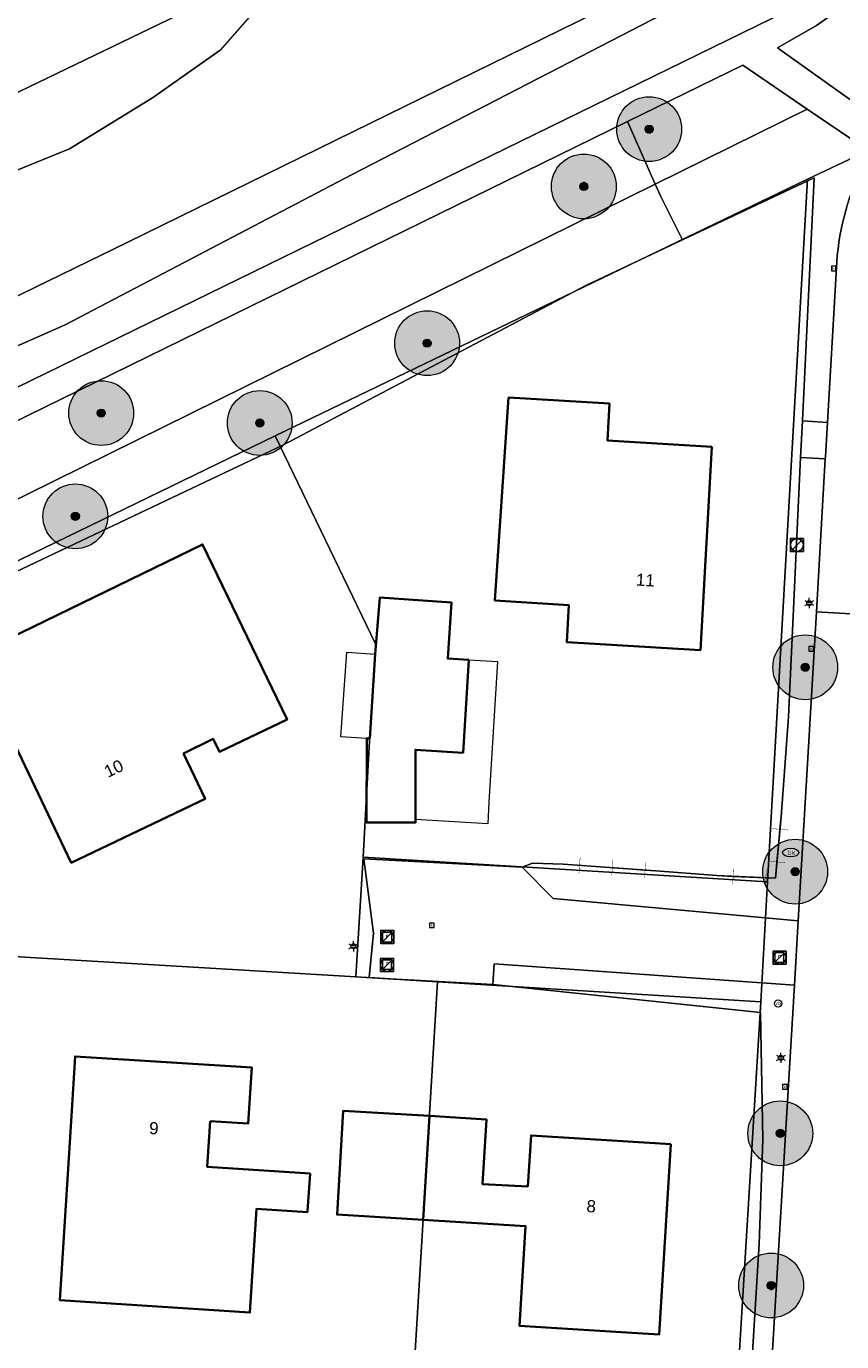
# Model space of a CAD drawing. Header units: metres. Extents: x 163628 to 167676, y 402708 to 405373.
# Tile 282 of 656: x 166351 to 166401, y 404234 to 404315. Entities that reach past the tile are written whole.
import ezdxf
from ezdxf.enums import TextEntityAlignment as Align

# ---------------------------------------------------------------- set-up
doc = ezdxf.new("R2010")
doc.units = ezdxf.units.M
doc.layers.get('0').update_dxf_attribs({"lineweight": 25})
for name, color, linetype, lineweight in [('X-CA190022.004-UO-BGT_Ondergrond$0$GE_107_Schutting_Grens_GEM', 253, 'Continuous', 9), ('X-CA190022.004-UO-BGT_Ondergrond$0$GE_201_SHDHek_Lijn_GEM', 253, 'X-CA190022.004-UO-BGT_Ondergrond$0$Hekwerk', 9), ('X-CA190022.004-UO-BGT_Ondergrond$0$GE_203_VGOHaag_Lijn_GEM', 253, 'X-CA190022.004-UO-BGT_Ondergrond$0$Heg', 9), ('X-CA190022.004-UO-BGT_Ondergrond$0$GE_205_SHDWalbescherming_Lijn_GEM', 253, 'Continuous', 9), ('X-CA190022.004-UO-BGT_Ondergrond$0$GE_314_WGDRijbaanLokaleweg_Vlak_GEM', 253, 'Continuous', 9), ('X-CA190022.004-UO-BGT_Ondergrond$0$GE_317_WGDVoetpad_Vlak_GEM', 253, 'Continuous', 9), ('X-CA190022.004-UO-BGT_Ondergrond$0$GE_366_OWGBerm_groenvoorziening_Vlak_GEM', 253, 'Continuous', 9), ('X-CA190022.004-UO-BGT_Ondergrond$0$GE_367_OWGBerm_groenvoorziening_grasenk_GEM', 253, 'Continuous', 9), ('X-CA190022.004-UO-BGT_Ondergrond$0$GE_401_OTDErf_Vlak_GEM', 253, 'Continuous', 9), ('X-CA190022.004-UO-BGT_Ondergrond$0$GE_4502_GBKN_Huisnummer_Lijn_GEM', 7, 'Continuous', 9), ('X-CA190022.004-UO-BGT_Ondergrond$0$GE_522_WTDWatervlakte_meer_plas_ven_vijver_GEM', 253, 'Continuous', 9), ('X-CA190022.004-UO-BGT_Ondergrond$0$GE_541_OWTOever_slootkant_Vlak_GEM', 253, 'Continuous', 9), ('X-CA190022.004-UO-BGT_Ondergrond$0$GE_601_PNDgrondvlakpand_Vlak_MV_GEM', 34, 'Continuous', 35), ('X-CA190022.004-UO-BGT_Ondergrond$0$GE_632_GBILuifel_Inrichtend_Vlak_GEM', 253, 'Continuous', 9), ('X-CA190022.004-UO-BGT_Ondergrond$0$GE_814_BRDVerkeersbord_Punt_GEM', 253, 'Continuous', 9), ('X-CA190022.004-UO-BGT_Ondergrond$0$GE_861_PALLichtmast_Punt_GEM', 253, 'Continuous', 9), ('X-CA190022.004-UO-BGT_Ondergrond$0$GE_882_PutBrandkraan_Punt_GEM', 253, 'Continuous', 9), ('X-CA190022.004-UO-BGT_Ondergrond$0$GE_885_PutInspectieofRioolput_Punt_GEM', 253, 'Continuous', 9), ('X-CA190022.004-UO-BGT_Ondergrond$0$GE_886_PutKolk_Punt_GEM', 253, 'Continuous', 9), ('X-CA190022.004-UO-BGT_Ondergrond$0$N-WE-RI-PUT_INSPECTIE-S', 253, 'Continuous', 9), ('X-CA190022.004-UO-DWM_Beplanting$0$B-WE-GR-BOOM-S AFKOMSTIG UIT BGT', 252, 'Continuous', 0), ('X-CA190022.004-UO-KAD_Percelen$0$B-WE-KG-GRENS_PERCEEL-GV', 150, 'Continuous', 9), ('X-CA190022.004-UO-WHM_Riolering gemeente_NLCS$0$B-WE-RI-PUT-S', 214, 'Continuous', 15)]:
    doc.layers.add(name, color=color, linetype=linetype, lineweight=lineweight)
doc.layers.add('X-CA190022.004-UO-DWM_Beplanting$0$B-WE-GR-BOOM-S AFKOMSTIG UIT BOMENBESTAND GEMEENTE', color=252, linetype='Continuous')
doc.layers.add('X-CA190022.004-UO-DWM_Beplanting$0$N-GV-GR-GRAS-A-200', color=7, linetype='Continuous')
doc.styles.add('X-CA190022.004-UO-BGT_Ondergrond$0$BGT_NAR', font='arial.ttf', dxfattribs={"height": 1})
doc.styles.add('X-CA190022.004-UO-BGT_Ondergrond$0$NLCS-ISO', font='NLCS-ISO.ttf')
doc.linetypes.add('X-CA190022.004-UO-BGT_Ondergrond$0$Heg', pattern='A,5,-1.5,[2,dgnlstyle-meierijstad.shx,S=0.007937,R=45,X=0,Y=0],-1.5', length=8)
doc.linetypes.add('X-CA190022.004-UO-BGT_Ondergrond$0$Hekwerk', pattern='A,5,-1.5,[2,dgnlstyle-Veghel.shx,S=0.007937,R=0,X=0,Y=0],-1.5', length=8)

# ---------------------------------------------------------------- blocks, each defined once
blk = doc.blocks.new('X-CA190022.004-UO-BGT_Ondergrond$0$SRI-KOLK-SO')
at = {"color": 0, "linetype": 'ByBlock', "lineweight": 18}
blk.add_lwpolyline([(-1.125, -1.125), (1.125, -1.125), (1.125, 1.125), (-1.125, 1.125)], close=True, dxfattribs=at)
at = {"color": 0, "linetype": 'ByBlock', "lineweight": 18, "style": 'X-CA190022.004-UO-BGT_Ondergrond$0$NLCS-ISO'}
blk.add_text('k', height=1.5, dxfattribs=at).set_placement((0, 0), align=Align.MIDDLE_CENTER)
blk = doc.blocks.new('X-CA190022.004-UO-BGT_Ondergrond$0$IMGEOKolk')
at = {"xscale": 5, "yscale": 5, "zscale": 5}
blk.add_blockref('X-CA190022.004-UO-BGT_Ondergrond$0$SRI-KOLK-SO', (0, 0), dxfattribs=at)
blk = doc.blocks.new('X-CA190022.004-UO-BGT_Ondergrond$0$SRI-PUT_INSPECTIEPUT_RIOOLPUT-SO')
at = {"color": 0, "linetype": 'ByBlock', "lineweight": 18}
blk.add_lwpolyline([(-1.12, -1.12), (1.12, -1.12), (1.12, 1.12), (-1.12, 1.12)], close=True, dxfattribs=at)
at = {"color": 0, "linetype": 'ByBlock', "lineweight": 18, "style": 'X-CA190022.004-UO-BGT_Ondergrond$0$NLCS-ISO'}
blk.add_text('r', height=1.5, dxfattribs=at).set_placement((0, 0.28), align=Align.MIDDLE_CENTER)
blk = doc.blocks.new('X-CA190022.004-UO-BGT_Ondergrond$0$IMGEOInspectierioolput')
at = {"layer": 'X-CA190022.004-UO-BGT_Ondergrond$0$N-WE-RI-PUT_INSPECTIE-S', "xscale": 10, "yscale": 10, "zscale": 10}
blk.add_blockref('X-CA190022.004-UO-BGT_Ondergrond$0$SRI-PUT_INSPECTIEPUT_RIOOLPUT-SO', (0, 0), dxfattribs=at)
blk = doc.blocks.new('X-CA190022.004-UO-BGT_Ondergrond$0$N-SIE-WEG_LICHTMAST-SO')
h = blk.add_hatch(color=256)
h.paths.add_polyline_path([(1.16, 0.5, 0.658505), (-1.16, 0.5)])
h.paths.add_polyline_path([(-1.16, -0.5, 0.658505), (1.16, -0.5)])
at = {"flags": 128}
for points in [[(-2.19, 1.27), (-1.1, 0.63)], [(-1.16, 0.5), (1.16, 0.5)], [(0, 1.27), (0, 2.53)], [(1.1, 0.63), (2.19, 1.27)], [(-2.19, -1.27), (-1.1, -0.63)], [(-1.16, -0.5), (1.16, -0.5)], [(0, -1.27), (0, -2.53)], [(2.19, -1.27), (1.1, -0.63)]]:
    blk.add_lwpolyline(points, dxfattribs=at)
at = {"ltscale": 0.5}
blk.add_circle((0, 0), 1.27, dxfattribs=at)
at = {"style": 'X-CA190022.004-UO-BGT_Ondergrond$0$NLCS-ISO'}
blk.add_attdef('TYPE', text='', height=1.8, dxfattribs=at).set_placement((0, 2.53), align=Align.BOTTOM_CENTER)
blk = doc.blocks.new('X-CA190022.004-UO-BGT_Ondergrond$0$IMGEOLichtmastpaal')
at = {"xscale": 5, "yscale": 5, "zscale": 5}
blk.add_blockref('X-CA190022.004-UO-BGT_Ondergrond$0$N-SIE-WEG_LICHTMAST-SO', (0, 6.4), dxfattribs=at)
blk = doc.blocks.new('X-CA190022.004-UO-BGT_Ondergrond$0$SKL-WATER_BRANDKRAAN_BRANDPUT-SO')
at = {"color": 0, "linetype": 'ByBlock', "lineweight": 18}
blk.add_ellipse((0, 0), major_axis=(2.5, 0), ratio=0.54, dxfattribs=at)
at = {"color": 0, "linetype": 'ByBlock', "lineweight": 18, "style": 'X-CA190022.004-UO-BGT_Ondergrond$0$NLCS-ISO'}
blk.add_text('bk', height=1.5, dxfattribs=at).set_placement((0.16, 0), align=Align.MIDDLE_CENTER)
blk = doc.blocks.new('X-CA190022.004-UO-BGT_Ondergrond$0$IMGEOBrandkraanput')
at = {"xscale": 5, "yscale": 5, "zscale": 5}
blk.add_blockref('X-CA190022.004-UO-BGT_Ondergrond$0$SKL-WATER_BRANDKRAAN_BRANDPUT-SO', (0, 0), dxfattribs=at)
blk = doc.blocks.new('X-CA190022.004-UO-BGT_Ondergrond$0$SIE-WEG_PAAL_VERKEERSBORD-SO')
at = {"linetype": 'ByBlock', "lineweight": 18}
blk.add_circle((0, 0), 1.5, dxfattribs=at)
at = {"linetype": 'ByBlock', "lineweight": 18, "style": 'X-CA190022.004-UO-BGT_Ondergrond$0$NLCS-ISO'}
blk.add_text('vb', height=1.5, dxfattribs=at).set_placement((0, 0.13), align=Align.MIDDLE_CENTER)
blk = doc.blocks.new('X-CA190022.004-UO-BGT_Ondergrond$0$IMGEOVerkeersbord')
at = {"xscale": 5, "yscale": 5, "zscale": 5}
blk.add_blockref('X-CA190022.004-UO-BGT_Ondergrond$0$SIE-WEG_PAAL_VERKEERSBORD-SO', (0, 0), dxfattribs=at)
blk = doc.blocks.new('X-CA190022.004-UO-WHM_Riolering gemeente_NLCS$0$B-SRI-PUT_BETON-SO')
blk.add_line((-1.41, -1.41), (1.41, 1.41))
at = {"lineweight": -3, "flags": 128}
blk.add_lwpolyline([(2, -2), (2, 2), (-2, 2), (-2, -2)], close=True, dxfattribs=at)
at = {"lineweight": -3}
blk.add_circle((0, 0), 2, dxfattribs=at)
blk = doc.blocks.new('X-CA190022.004-UO-DWM_Beplanting$0$SGR-BOOM_01-SO')
at = {"linetype": 'ByBlock', "lineweight": 18}
h = blk.add_hatch(color=0, dxfattribs=at)
h.dxf.hatch_style = 1
edge = h.paths.add_edge_path()
edge.add_arc((0, 0), 0.25, 0, 360)
at = {"color": 0, "linetype": 'ByBlock', "lineweight": 18}
for radius in [2, 0.25]:
    blk.add_circle((0, 0), radius, dxfattribs=at)
blk = doc.blocks.new('X-CA190022.004-UO-DWM_Beplanting$0$IMGEOBoom')
at = {"transparency": 33554457}
h = blk.add_hatch(color=256, dxfattribs=at)
h.dxf.hatch_style = 1
edge = h.paths.add_edge_path()
edge.add_arc((0, 0), 100, 0, 360)
edge = h.paths.add_edge_path(flags=17)
edge.add_arc((0, 0), 12.5, 0, 360)
h = blk.add_hatch()
h.set_pattern_fill('ANGLE', color=256)
h.set_pattern_definition([(0, (0, 0), (0, 6.985), [5.08, -1.905]), (90, (0, 0), (-6.985, 4e-16), [5.08, -1.905])])
edge = h.paths.add_edge_path(flags=17)
edge.add_arc((0, 0), 12.5, 0, 360)
at = {"layer": 'X-CA190022.004-UO-DWM_Beplanting$0$N-GV-GR-GRAS-A-200'}
h = blk.add_hatch(color=256, dxfattribs=at)
h.dxf.hatch_style = 1
edge = h.paths.add_edge_path(flags=17)
edge.add_arc((0, 0), 12.5, 0, 360)
at = {"xscale": 50, "yscale": 50, "zscale": 50}
blk.add_blockref('X-CA190022.004-UO-DWM_Beplanting$0$SGR-BOOM_01-SO', (0, 0), dxfattribs=at)

msp = doc.modelspace()

# ---------------------------------------------------------------- linework, layer by layer
at = {"layer": 'X-CA190022.004-UO-BGT_Ondergrond$0$GE_107_Schutting_Grens_GEM'}
for p, q in [((166397.642, 404265.728), (166397.711, 404266.481)), ((166397.549, 404264.708), (166397.64, 404265.703)), ((166397.458, 404263.712), (166397.549, 404264.708)), ((166384.264, 404263.569), (166385.261, 404263.496)), ((166385.286, 404263.494), (166386.284, 404263.421)), ((166386.284, 404263.421), (166387.281, 404263.349)), ((166387.306, 404263.347), (166388.303, 404263.274)), ((166388.303, 404263.274), (166389.301, 404263.201)), ((166389.326, 404263.199), (166389.984, 404263.151)), ((166397.365, 404262.691), (166397.456, 404263.687)), ((166393.738, 404262.856), (166394.737, 404262.811)), ((166394.762, 404262.809), (166395.761, 404262.764)), ((166395.761, 404262.764), (166396.76, 404262.719)), ((166396.785, 404262.717), (166397.365, 404262.691))]:
    msp.add_line(p, q, dxfattribs=at)
for points in [[(166397.142, 404265.749), (166397.144, 404265.774), (166398.138, 404265.658), (166398.14, 404265.683)], [(166385.298, 404263.995), (166385.323, 404263.993), (166385.225, 404262.997), (166385.25, 404262.996)], [(166387.317, 404263.847), (166387.342, 404263.845), (166387.245, 404262.85), (166387.269, 404262.848)], [(166389.337, 404263.7), (166389.362, 404263.698), (166389.264, 404262.702), (166389.289, 404262.7)], [(166396.958, 404263.732), (166396.96, 404263.757), (166397.954, 404263.641), (166397.956, 404263.666)]]:
    msp.add_solid(points, dxfattribs=at)
at = {"layer": 'X-CA190022.004-UO-BGT_Ondergrond$0$GE_107_Schutting_Grens_GEM', "extrusion": (0, 0, -1)}
for points in [[(-166394.76, 404263.31), (-166394.785, 404263.309), (-166394.714, 404262.311), (-166394.739, 404262.31)], [(-166396.783, 404263.218), (-166396.808, 404263.217), (-166396.737, 404262.219), (-166396.762, 404262.218)]]:
    msp.add_solid(points, dxfattribs=at)
at = {"layer": 'X-CA190022.004-UO-BGT_Ondergrond$0$GE_201_SHDHek_Lijn_GEM'}
for p, q in [((166382.367, 404263.615), (166384.264, 404263.569)), ((166389.984, 404263.151), (166393.738, 404262.856))]:
    msp.add_line(p, q, dxfattribs=at)
at = {"layer": 'X-CA190022.004-UO-BGT_Ondergrond$0$GE_203_VGOHaag_Lijn_GEM'}
for p, q in [((166391.631, 404302.093), (166399.744, 404305.921)), ((166399.744, 404305.921), (166399.028, 404290.949)), ((166385.669, 404299.28), (166391.631, 404302.093)), ((166367.004, 404289.447), (166385.669, 404299.28)), ((166399.027, 404290.928), (166398.919, 404288.664)), ((166399.028, 404290.949), (166399.027, 404290.928)), ((166346.81, 404279.882), (166367.004, 404289.447)), ((166398.919, 404288.664), (166398.451, 404278.865)), ((166398.173, 404272.65), (166398.451, 404278.865)), ((166397.711, 404266.481), (166398.173, 404272.65)), ((166379.924, 404256.138), (166396.437, 404254.403)), ((166396.437, 404254.403), (166396.594, 404246.567)), ((166396.594, 404246.567), (166396.361, 404240.129)), ((166396.361, 404240.129), (166395.568, 404227.393))]:
    msp.add_line(p, q, dxfattribs=at)
at = {"layer": 'X-CA190022.004-UO-BGT_Ondergrond$0$GE_205_SHDWalbescherming_Lijn_GEM'}
for p, q in [((166366.213, 404317.356), (166363.085, 404313.8)), ((166386.221, 404316.087), (166357.393, 404301.948)), ((166363.085, 404313.8), (166358.918, 404310.862)), ((166358.918, 404310.862), (166353.795, 404307.727)), ((166353.795, 404307.727), (166350.365, 404306.316)), ((166357.393, 404301.948), (166345.941, 404296.372))]:
    msp.add_line(p, q, dxfattribs=at)
at = {"layer": 'X-CA190022.004-UO-BGT_Ondergrond$0$GE_314_WGDRijbaanLokaleweg_Vlak_GEM', "flags": 128}
for points in [[(166406.16, 404300.912), (166405.343, 404286.568), (166405.16, 404283.35), (166404.88, 404278.85), (166399.889, 404279.142), (166400.441, 404288.584), (166400.448, 404288.702), (166400.572, 404290.832), (166401.151, 404300.735)], [(166395.18, 404200.238), (166395.23, 404201.07), (166398.54, 404256.09), (166398.774, 404260.061), (166399.889, 404279.142), (166404.88, 404278.85), (166403.459, 404254.968), (166402.457, 404238.117), (166402.456, 404238.11), (166401.711, 404225.567), (166401.689, 404225.204), (166401.185, 404216.721), (166401.178, 404216.612), (166400.342, 404202.555), (166400.27, 404201.348), (166400.238, 404200.806)], [(166398.774, 404260.061), (166398.54, 404256.09), (166385.22, 404257.05), (166379.998, 404257.407), (166379.924, 404256.138), (166373.58, 404256.49), (166372.284, 404256.568), (166372.565, 404259.31), (166371.959, 404263.889), (166381.735, 404263.383), (166383.646, 404261.435), (166398.774, 404260.061)]]:
    msp.add_lwpolyline(points, dxfattribs=at)
at = {"layer": 'X-CA190022.004-UO-BGT_Ondergrond$0$GE_314_WGDRijbaanLokaleweg_Vlak_GEM', "extrusion": (0, 0, -1)}
msp.add_arc((-166416.289, 404299.756), 15.17, 3.70099, 28.16041, dxfattribs=at)
at = {"layer": 'X-CA190022.004-UO-BGT_Ondergrond$0$GE_317_WGDVoetpad_Vlak_GEM', "flags": 128}
for points in [[(166340.55, 404288.11), (166343.19, 404289.4), (166397.14, 404315.76), (166397.649, 404316.105), (166401.33, 404318.6), (166431.522, 404341.861), (166434.323, 404344.019), (166434.503, 404344.136), (166434.683, 404344.251)], [(166435.349, 404342.495), (166432.615, 404340.385), (166403.13, 404317.63), (166399.89, 404315.34), (166397.496, 404313.957), (166402.219, 404310.574), (166402.963, 404310.577), (166405.688, 404310.56)], [(166403.274, 404307.496), (166399.327, 404310.176), (166395.347, 404312.879), (166388.24, 404309.396), (166343.78, 404287.61), (166341.866, 404286.672)], [(166400.572, 404290.832), (166400.448, 404288.702), (166400.441, 404288.584), (166398.919, 404288.664), (166399.027, 404290.928), (166400.572, 404290.832)]]:
    msp.add_lwpolyline(points, dxfattribs=at)
at = {"layer": 'X-CA190022.004-UO-BGT_Ondergrond$0$GE_366_OWGBerm_groenvoorziening_Vlak_GEM', "flags": 128}
for points in [[(166399.327, 404310.176), (166389.946, 404305.545), (166388.24, 404309.396), (166395.347, 404312.879), (166399.327, 404310.176)], [(166401.151, 404300.735), (166400.572, 404290.832), (166399.027, 404290.928), (166399.028, 404290.949), (166399.744, 404305.921), (166391.631, 404302.093), (166390.287, 404304.786), (166389.946, 404305.545), (166399.327, 404310.176)], [(166399.327, 404310.176), (166403.274, 404307.496)], [(166344.501, 404229.887), (166342.712, 404215.138), (166341.984, 404196.267), (166341.722, 404191.435), (166338.442, 404191.613), (166337.575, 404191.66), (166334.157, 404191.845), (166338.267, 404260.616), (166329.72, 404279.179), (166346.104, 404283.901), (166389.946, 404305.545), (166390.287, 404304.786), (166391.631, 404302.093), (166385.669, 404299.28), (166367.004, 404289.447), (166346.81, 404279.882), (166338.623, 404276.043), (166339.064, 404274.796), (166340.731, 404270.897), (166346.531, 404258.054), (166345.357, 404247.153), (166344.501, 404229.887)], [(166400.441, 404288.584), (166399.889, 404279.142), (166398.774, 404260.061), (166383.646, 404261.435), (166381.735, 404263.383), (166382.367, 404263.615), (166384.264, 404263.569), (166389.984, 404263.151), (166393.738, 404262.856), (166397.365, 404262.691), (166397.711, 404266.481), (166398.173, 404272.65), (166398.451, 404278.865), (166398.919, 404288.664), (166400.441, 404288.584)], [(166395.959, 404194.834), (166393.272, 404195.042), (166394.032, 404205.271), (166395.008, 404218.669), (166395.568, 404227.393), (166396.361, 404240.129), (166396.594, 404246.567), (166396.437, 404254.403), (166379.924, 404256.138), (166379.998, 404257.407), (166385.22, 404257.05), (166398.54, 404256.09)], [(166398.54, 404256.09), (166395.23, 404201.07), (166395.18, 404200.238)]]:
    msp.add_lwpolyline(points, dxfattribs=at)
at = {"layer": 'X-CA190022.004-UO-BGT_Ondergrond$0$GE_366_OWGBerm_groenvoorziening_Vlak_GEM'}
msp.add_arc((166416.289, 404299.756), 15.17, 151.83959, 176.29901, dxfattribs=at)
at = {"layer": 'X-CA190022.004-UO-BGT_Ondergrond$0$GE_367_OWGBerm_groenvoorziening_grasenk_GEM', "flags": 128}
for points in [[(166346.319, 404293.688), (166353.516, 404296.863), (166371.19, 404306.124), (166397.437, 404319.67), (166411.2, 404329.69), (166422.295, 404337.743), (166435.629, 404347.422), (166440.199, 404349.78), (166448.982, 404353.979), (166461.925, 404360.168), (166484.81, 404371.11), (166492.1, 404372.959)], [(166434.683, 404344.251), (166434.503, 404344.136), (166434.323, 404344.019), (166431.522, 404341.861), (166401.33, 404318.6), (166397.649, 404316.105), (166397.14, 404315.76), (166343.19, 404289.4), (166340.55, 404288.11)], [(166405.688, 404310.56), (166402.963, 404310.577), (166402.219, 404310.574), (166397.496, 404313.957), (166399.89, 404315.34), (166403.13, 404317.63), (166432.615, 404340.385), (166435.349, 404342.495)], [(166341.866, 404286.672), (166343.78, 404287.61), (166388.24, 404309.396), (166389.946, 404305.545)], [(166389.946, 404305.545), (166346.104, 404283.901), (166329.72, 404279.179), (166328.183, 404282.517), (166328.165, 404282.556)]]:
    msp.add_lwpolyline(points, dxfattribs=at)
at = {"layer": 'X-CA190022.004-UO-BGT_Ondergrond$0$GE_401_OTDErf_Vlak_GEM', "flags": 128}
for points in [[(166346.81, 404279.882), (166367.004, 404289.447), (166385.669, 404299.28), (166391.631, 404302.093), (166399.744, 404305.921), (166399.028, 404290.949), (166399.027, 404290.928), (166398.919, 404288.664), (166398.451, 404278.865), (166398.173, 404272.65), (166397.711, 404266.481), (166397.365, 404262.691), (166393.738, 404262.856), (166389.984, 404263.151), (166384.264, 404263.569), (166382.367, 404263.615), (166381.735, 404263.383), (166371.959, 404263.889), (166372.565, 404259.31), (166372.284, 404256.568), (166373.58, 404256.49), (166379.924, 404256.138), (166396.437, 404254.403)], [(166380.89, 404292.36), (166387.12, 404291.99), (166386.99, 404289.72), (166393.44, 404289.33), (166392.73, 404276.77), (166384.49, 404277.26), (166384.62, 404279.55), (166380.05, 404279.83), (166380.89, 404292.36)], [(166353.9, 404263.65), (166347.8, 404276.41), (166362.01, 404283.3), (166367.22, 404272.49), (166363.05, 404270.5), (166362.66, 404271.31), (166360.83, 404270.39), (166362.16, 404267.59), (166353.9, 404263.65)], [(166375.145, 404266.139), (166375.145, 404266.128), (166372.126, 404266.135), (166372.138, 404271.326), (166372.322, 404271.315), (166372.65, 404276.53), (166372.948, 404280.033), (166377.38, 404279.712), (166377.135, 404276.251), (166378.44, 404276.17), (166378.08, 404270.44), (166375.142, 404270.623), (166375.145, 404266.139)], [(166396.437, 404254.403), (166396.594, 404246.567), (166396.361, 404240.129), (166395.568, 404227.393), (166395.008, 404218.669), (166394.032, 404205.271), (166393.272, 404195.042), (166393.005, 404191.448), (166385.001, 404191.726), (166384.838, 404192.263), (166378.89, 404192.682), (166378.9, 404192.94), (166377.87, 404192.98), (166377.91, 404194.49), (166367.989, 404195.066), (166361.025, 404195.47), (166350.996, 404196.022)], [(166364.82, 404247.55), (166362.48, 404247.71), (166362.29, 404244.88), (166368.64, 404244.46), (166368.48, 404242.15), (166368.476, 404242.09), (166365.343, 404242.294), (166364.925, 404235.881), (166353.205, 404236.645), (166353.83, 404246.71), (166354.14, 404251.7), (166365.04, 404251.02), (166364.82, 404247.55)], [(166379.52, 404247.81), (166379.28, 404243.82), (166382.08, 404243.67), (166382.28, 404246.82), (166390.9, 404246.27), (166390.18, 404234.53), (166385.19, 404234.84), (166381.572, 404235.065), (166381.947, 404241.222), (166375.616, 404241.608), (166370.305, 404241.931), (166370.39, 404243.35), (166370.69, 404248.34), (166376.006, 404248.021), (166379.52, 404247.81)]]:
    msp.add_lwpolyline(points, dxfattribs=at)
at = {"layer": 'X-CA190022.004-UO-BGT_Ondergrond$0$GE_522_WTDWatervlakte_meer_plas_ven_vijver_GEM', "flags": 128}
for points in [[(166350.365, 404306.316), (166353.795, 404307.727), (166358.918, 404310.862), (166363.085, 404313.8), (166366.213, 404317.356), (166372.116, 404326.815), (166373.615, 404328.609), (166379.479, 404331.399), (166416.322, 404349.245), (166422.179, 404351.956), (166485.428, 404382.183), (166502.68, 404384.622), (166522.005, 404394.734), (166529.074, 404402.54)], [(166534.293, 404394.254), (166524.68, 404389.645), (166503.573, 404379.869), (166498.383, 404378.832), (166486.812, 404377.411), (166424.395, 404347.855), (166418.986, 404345.212), (166415.087, 404342.036), (166410.561, 404338.321), (166406.631, 404334.075), (166404.028, 404328.478), (166403.72, 404328.67), (166403.458, 404328.524), (166403.927, 404327.684), (166402.202, 404326.787), (166401.737, 404327.564), (166401.48, 404327.41), (166401.312, 404326.426), (166398.089, 404322.56), (166395.087, 404320.525), (166386.221, 404316.087), (166357.393, 404301.948), (166345.941, 404296.372)]]:
    msp.add_lwpolyline(points, dxfattribs=at)
at = {"layer": 'X-CA190022.004-UO-BGT_Ondergrond$0$GE_541_OWTOever_slootkant_Vlak_GEM', "flags": 128}
for points in [[(166529.074, 404402.54), (166522.005, 404394.734), (166502.68, 404384.622), (166485.428, 404382.183), (166422.179, 404351.956), (166416.322, 404349.245), (166379.479, 404331.399), (166373.615, 404328.609), (166372.116, 404326.815), (166366.213, 404317.356), (166363.085, 404313.8), (166358.918, 404310.862), (166353.795, 404307.727), (166350.365, 404306.316)], [(166345.941, 404296.372), (166357.393, 404301.948), (166386.221, 404316.087), (166395.087, 404320.525), (166398.089, 404322.56), (166401.312, 404326.426), (166401.48, 404327.41), (166402.09, 404326.39), (166404.34, 404327.56), (166403.72, 404328.67), (166404.028, 404328.478), (166406.631, 404334.075), (166410.561, 404338.321), (166415.087, 404342.036), (166418.986, 404345.212), (166424.395, 404347.855), (166486.812, 404377.411), (166498.383, 404378.832), (166503.573, 404379.869), (166524.68, 404389.645), (166534.293, 404394.254)], [(166461.925, 404360.168), (166448.982, 404353.979), (166440.199, 404349.78), (166435.629, 404347.422), (166422.295, 404337.743), (166411.2, 404329.69), (166397.437, 404319.67), (166371.19, 404306.124), (166353.516, 404296.863), (166346.319, 404293.688)]]:
    msp.add_lwpolyline(points, dxfattribs=at)
at = {"layer": 'X-CA190022.004-UO-BGT_Ondergrond$0$GE_601_PNDgrondvlakpand_Vlak_MV_GEM', "flags": 128}
for points in [[(166393.44, 404289.33), (166392.73, 404276.77), (166384.49, 404277.26), (166384.62, 404279.55), (166380.05, 404279.83), (166380.89, 404292.36), (166387.12, 404291.99), (166386.99, 404289.72), (166393.44, 404289.33)], [(166367.22, 404272.49), (166363.05, 404270.5), (166362.66, 404271.31), (166360.83, 404270.39), (166362.16, 404267.59), (166353.9, 404263.65), (166347.8, 404276.41), (166362.01, 404283.3), (166367.22, 404272.49)], [(166378.44, 404276.17), (166378.08, 404270.44), (166375.142, 404270.623), (166375.145, 404266.139), (166375.145, 404266.128), (166372.126, 404266.135), (166372.138, 404271.326), (166372.322, 404271.315), (166372.65, 404276.53), (166372.948, 404280.033), (166377.38, 404279.712), (166377.135, 404276.251), (166378.44, 404276.17)], [(166362.48, 404247.71), (166362.29, 404244.88), (166368.64, 404244.46), (166368.48, 404242.15), (166368.476, 404242.09), (166365.343, 404242.294), (166364.925, 404235.881), (166353.205, 404236.645), (166353.83, 404246.71), (166354.14, 404251.7), (166365.04, 404251.02), (166364.82, 404247.55), (166362.48, 404247.71)], [(166376.006, 404248.021), (166375.616, 404241.608), (166370.305, 404241.931), (166370.39, 404243.35), (166370.69, 404248.34), (166376.006, 404248.021)], [(166390.9, 404246.27), (166390.18, 404234.53), (166385.19, 404234.84), (166381.572, 404235.065), (166381.947, 404241.222), (166375.616, 404241.608), (166376.006, 404248.021), (166379.52, 404247.81), (166379.28, 404243.82), (166382.08, 404243.67), (166382.28, 404246.82), (166390.9, 404246.27)]]:
    msp.add_lwpolyline(points, dxfattribs=at)
at = {"layer": 'X-CA190022.004-UO-BGT_Ondergrond$0$GE_632_GBILuifel_Inrichtend_Vlak_GEM', "flags": 128}
for points in [[(166372.138, 404271.326), (166370.542, 404271.426), (166370.907, 404276.644), (166372.65, 404276.53), (166372.322, 404271.315), (166372.138, 404271.326)], [(166380.209, 404276.076), (166379.684, 404267.384), (166379.604, 404266.058), (166375.145, 404266.324), (166375.142, 404270.623), (166378.08, 404270.44), (166378.44, 404276.17), (166380.209, 404276.076)]]:
    msp.add_lwpolyline(points, dxfattribs=at)
at = {"layer": 'X-CA190022.004-UO-KAD_Percelen$0$B-WE-KG-GRENS_PERCEEL-GV', "flags": 128}
for points in [[(166343.817, 404307.954), (166386.854, 404328.699), (166426.179, 404347.497), (166472.075, 404369.558), (166512.881, 404389.319), (166544.254, 404404.445), (166579.004, 404421.218), (166607.132, 404434.872), (166603.91, 404437.72), (166603.599, 404437.995), (166574.006, 404423.723), (166534.641, 404404.596), (166499.649, 404387.566), (166488.281, 404382.107), (166462.989, 404369.962), (166420.289, 404349.63), (166389.169, 404334.739), (166343.677, 404313.069)], [(166544.254, 404404.445), (166512.881, 404389.319), (166472.075, 404369.558), (166426.179, 404347.497), (166386.854, 404328.699), (166343.817, 404307.954)], [(166337.904, 404276.144), (166366.484, 404290.003), (166399.333, 404305.847), (166412.583, 404312.109), (166460.02, 404335.303), (166492.081, 404350.755), (166492.228, 404351.395), (166493.39, 404352.957), (166494.729, 404354.59), (166498.346, 404353.788), (166526.114, 404367.23), (166550.55, 404378.6)], [(166460.02, 404335.303), (166412.583, 404312.109), (166399.333, 404305.847), (166396.872, 404262.464), (166396.453, 404255.076), (166394.569, 404224.125), (166392.717, 404193.701), (166372.732, 404194.88), (166342.828, 404196.716)]]:
    msp.add_lwpolyline(points, dxfattribs=at)
for points in [[(166396.872, 404262.464), (166399.333, 404305.847), (166366.484, 404290.003), (166372.688, 404277.168), (166372.65, 404276.53), (166372.29, 404270.8), (166371.908, 404264.001)], [(166371.47, 404256.614), (166371.908, 404264.001), (166372.29, 404270.8), (166372.65, 404276.53), (166372.688, 404277.168), (166366.484, 404290.003), (166337.904, 404276.144), (166346.534, 404258.094)], [(166396.453, 404255.076), (166396.872, 404262.464), (166371.908, 404264.001), (166371.47, 404256.614), (166376.51, 404256.303)], [(166374.625, 404225.321), (166376.51, 404256.303), (166371.47, 404256.614), (166346.534, 404258.094), (166344.685, 404227.128)], [(166394.569, 404224.125), (166396.453, 404255.076), (166376.51, 404256.303), (166374.625, 404225.321)]]:
    msp.add_lwpolyline(points, close=True, dxfattribs=at)

# ---------------------------------------------------------------- block references
at = {"layer": 'X-CA190022.004-UO-BGT_Ondergrond$0$GE_814_BRDVerkeersbord_Punt_GEM', "xscale": 0.03, "yscale": 0.03, "zscale": 0.02}
msp.add_blockref('X-CA190022.004-UO-BGT_Ondergrond$0$IMGEOVerkeersbord', (166397.526, 404254.961), dxfattribs=at)
at = {"layer": 'X-CA190022.004-UO-BGT_Ondergrond$0$GE_861_PALLichtmast_Punt_GEM', "xscale": 0.025, "yscale": 0.025, "zscale": 0.025}
for p in [(166399.45, 404279.52), (166371.314, 404258.335), (166397.7, 404251.45)]:
    msp.add_blockref('X-CA190022.004-UO-BGT_Ondergrond$0$IMGEOLichtmastpaal', p, dxfattribs=at)
at = {"layer": 'X-CA190022.004-UO-BGT_Ondergrond$0$GE_882_PutBrandkraan_Punt_GEM', "xscale": 0.04, "yscale": 0.04, "zscale": 0.02}
msp.add_blockref('X-CA190022.004-UO-BGT_Ondergrond$0$IMGEOBrandkraanput', (166398.308, 404264.277), dxfattribs=at)
at = {"layer": 'X-CA190022.004-UO-BGT_Ondergrond$0$GE_885_PutInspectieofRioolput_Punt_GEM', "xscale": 0.025, "yscale": 0.025, "zscale": 0.025}
for p in [(166373.399, 404259.057), (166397.61, 404257.804), (166373.393, 404257.356)]:
    msp.add_blockref('X-CA190022.004-UO-BGT_Ondergrond$0$IMGEOInspectierioolput', p, dxfattribs=at)
at = {"layer": 'X-CA190022.004-UO-BGT_Ondergrond$0$GE_886_PutKolk_Punt_GEM', "xscale": 0.025, "yscale": 0.025, "zscale": 0.025}
for p in [(166400.956, 404300.326), (166399.564, 404276.855), (166376.154, 404259.791), (166397.946, 404249.815)]:
    msp.add_blockref('X-CA190022.004-UO-BGT_Ondergrond$0$IMGEOKolk', p, dxfattribs=at)
at = {"layer": 'X-CA190022.004-UO-DWM_Beplanting$0$B-WE-GR-BOOM-S AFKOMSTIG UIT BGT', "xscale": 0.02, "yscale": 0.02, "zscale": 0.02}
for p in [(166389.571, 404308.934), (166385.538, 404305.397), (166375.865, 404295.721), (166355.752, 404291.407), (166365.535, 404290.795), (166354.154, 404285.034), (166399.203, 404275.717), (166398.58, 404263.098), (166397.661, 404246.946), (166397.095, 404237.558)]:
    msp.add_blockref('X-CA190022.004-UO-DWM_Beplanting$0$IMGEOBoom', p, dxfattribs=at)
at = {"layer": 'X-CA190022.004-UO-DWM_Beplanting$0$B-WE-GR-BOOM-S AFKOMSTIG UIT BOMENBESTAND GEMEENTE', "xscale": 0.02, "yscale": 0.02, "zscale": 0.02}
for p in [(166389.571, 404308.934), (166385.538, 404305.397), (166355.752, 404291.407), (166365.535, 404290.795), (166354.154, 404285.034), (166399.203, 404275.717), (166398.58, 404263.098), (166397.661, 404246.946), (166397.095, 404237.558)]:
    msp.add_blockref('X-CA190022.004-UO-DWM_Beplanting$0$IMGEOBoom', p, dxfattribs=at)
at = {"layer": 'X-CA190022.004-UO-WHM_Riolering gemeente_NLCS$0$B-WE-RI-PUT-S', "xscale": 0.2, "yscale": 0.2, "zscale": 0.2}
for p in [(166398.688, 404283.264), (166373.408, 404259.072), (166397.616, 404257.792), (166373.392, 404257.344)]:
    msp.add_blockref('X-CA190022.004-UO-WHM_Riolering gemeente_NLCS$0$B-SRI-PUT_BETON-SO', p, dxfattribs=at)

# ---------------------------------------------------------------- texts
at = {"layer": 'X-CA190022.004-UO-BGT_Ondergrond$0$GE_4502_GBKN_Huisnummer_Lijn_GEM', "style": 'X-CA190022.004-UO-BGT_Ondergrond$0$BGT_NAR'}
for s, rotation, p in [('11', 356.6, (166389.337, 404281.104)), ('10', 25.5, (166356.522, 404269.472)), ('9', 356.4, (166359.002, 404247.263)), ('8', 356.3, (166385.995, 404242.45))]:
    msp.add_text(s, height=0.75, rotation=rotation, dxfattribs=at).set_placement(p, align=Align.MIDDLE_CENTER)

doc.saveas('drawing.dxf')
